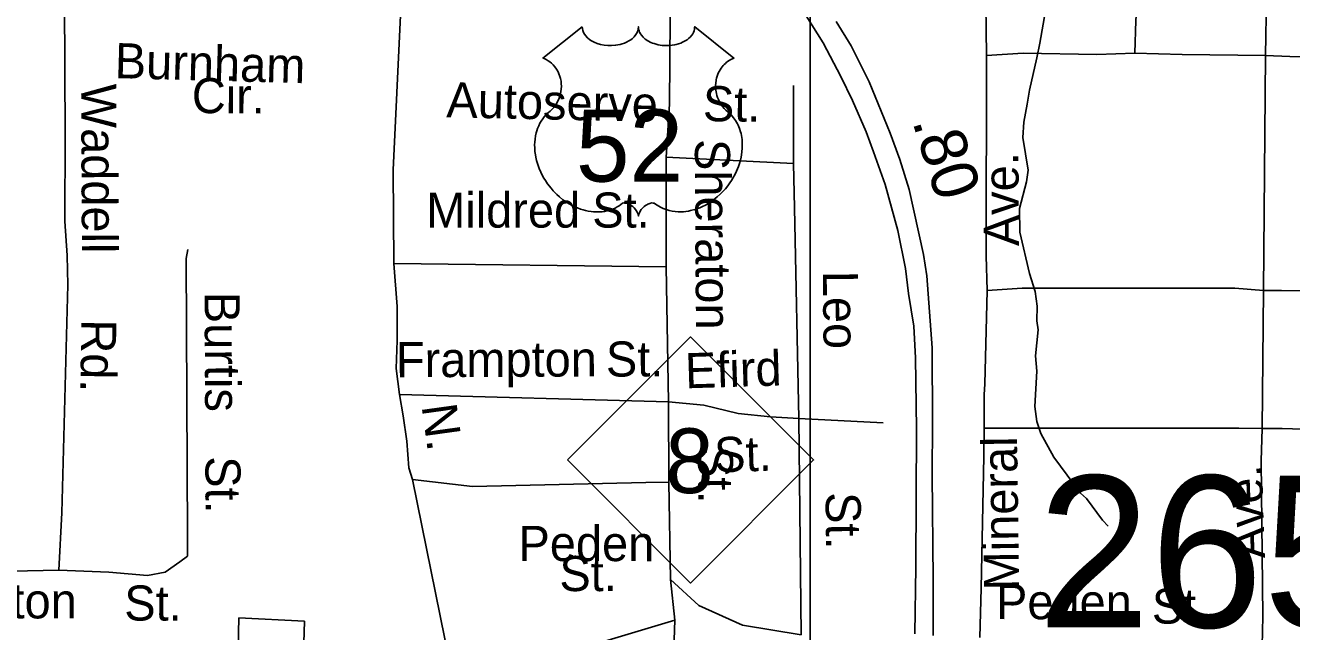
# Model space of a CAD drawing. Extents: x 1547597 to 1699558, y 810033 to 920809.
# Drawn here: x 1631601 to 1635027, y 872519 to 874160 of the extents above; entities that cross this region are included whole.
import ezdxf

# ---------------------------------------------------------------- set-up
doc = ezdxf.new("R2010")
doc.units = 0
for name, color, linetype in [('Exist Cultural Warehouse Building Footprint', 7, 'Continuous'), ('Exist Hydrographic Misc Water Feature', 7, 'Continuous'), ('Exist Road Non-System Type 51', 7, 'Continuous'), ('Exist Road Non-System Type 51 Label', 7, 'Continuous'), ('Exist Road Primary NC Shield CELL', 7, 'Continuous'), ('Exist Road Primary NC Shield Number Label', 7, 'Continuous'), ('Exist Road Primary US Divided Attributed', 7, 'Continuous'), ('Exist Road Primary US Mileage Hundredths English Label', 7, 'Continuous'), ('Exist Road Primary US Shield CELL', 7, 'Continuous'), ('Exist Road Primary US Shield Number Label', 7, 'Continuous'), ('Exist Road Secondary Structure Standard Bridge Number Label', 7, 'Continuous'), ('Map Preparation Inset Cut Line', 7, 'Continuous')]:
    doc.layers.add(name, color=color, linetype=linetype)

msp = doc.modelspace()

# ---------------------------------------------------------------- linework, layer by layer
at = {"layer": 'Exist Cultural Warehouse Building Footprint'}
msp.add_lwpolyline([(1632179, 872556.6), (1632172.8, 872267.3), (1632346.9, 872258), (1632356.2, 872547.3)], close=True, dxfattribs=at)
at = {"layer": 'Exist Hydrographic Misc Water Feature'}
msp.add_lwpolyline([(1634530.6, 872804.4), (1634515, 872820.7), (1634471.9, 872879.3), (1634456.1, 872893.6), (1634383.7, 872990.9), (1634348.8, 873055.5), (1634337.3, 873087.7), (1634332, 873127.8), (1634337.5, 873223.6), (1634334.2, 873265.7), (1634341.4, 873335.6), (1634337.7, 873359.7), (1634338.4, 873399.7), (1634333.1, 873439.8), (1634317.8, 873487.9), (1634291.7, 873600.4), (1634290.7, 873664.4), (1634309.8, 873736.1), (1634314.3, 873768), (1634299.8, 873856.2), (1634302.5, 873898.1), (1634311.2, 873946), (1634317.9, 873984), (1634337.3, 874071.6), (1634345.9, 874111.4), (1634361.4, 874199.2)], dxfattribs=at)
at = {"layer": 'Exist Road Non-System Type 51'}
for p, q in [((1634970.5, 874989.6), (1634956.4, 874078.3)), ((1634956.4, 874078.3), (1634950.7, 873442.4)), ((1634950.7, 873442.4), (1634946.9, 873068.6)), ((1634949.5, 872560.2), (1634942.7, 872275))]:
    msp.add_line(p, q, dxfattribs=at)
for points in [[(1634420.5, 876148), (1634418, 876114.1), (1634416, 875978.2), (1634417.4, 875926.2), (1634414.8, 875891.6), (1634408.1, 875844.3), (1634397.4, 875792.5), (1634382.7, 875746.8), (1634351.7, 875677.2), (1634314.8, 875605.7), (1634293.2, 875559.5), (1634273.3, 875516.5), (1634255, 875480.6), (1634237, 875441.8), (1634223.9, 875409.2), (1634215.8, 875384.6), (1634211.2, 875361.4), (1634204.7, 875327.6), (1634192.7, 875260.6), (1634187.9, 875170.8), (1634185.9, 875131.8), (1634189.1, 875073.7), (1634188.6, 875041.7), (1634201.1, 874078.3)], [(1633046.3, 870996.3), (1632971.2, 871323.2), (1632852.9, 871886.5), (1632748.5, 872437.3), (1632648.6, 872930.5), (1632638.7, 872962.5), (1632633.6, 873034.5), (1632623.6, 873102.6), (1632613, 873160.5), (1632604.5, 873231.1), (1632607.1, 873306.7), (1632607.2, 873354.7), (1632606.8, 873399), (1632598.3, 873514.8), (1632595.8, 873768.7), (1632615.7, 874186.4), (1632625, 874335.9), (1632629.8, 874387), (1632640.7, 874468.7), (1632657.8, 874757.4)], [(1633335, 873803), (1633343.5, 873946.4), (1633346.7, 874296.3), (1633343.9, 874395.2), (1633307.2, 874437.5), (1633269.3, 874459), (1633243.2, 874461.9), (1633205.5, 874468.6), (1633008, 874463), (1632717.4, 874477.9), (1632640.7, 874468.7)], [(1634623, 874404.9), (1634605.8, 874172.4), (1634602.9, 874084)], [(1631707.3, 874274.5), (1631707, 874226.7), (1631708.7, 873860.9), (1631707.8, 873630.2), (1631714.5, 873537), (1631716.3, 873457.1), (1631699.9, 872840.7), (1631691.5, 872685.3)], [(1634201.1, 874078.3), (1634200.3, 873536.4), (1634203, 873441.9)], [(1634602.9, 874084), (1634500.3, 874081.2), (1634300.8, 874084), (1634201.1, 874078.3)], [(1634956.4, 874078.3), (1634731.2, 874081.2), (1634602.9, 874084)], [(1636153.4, 874067.8), (1635021.7, 874075.2), (1634956.4, 874078.3)], [(1633679.4, 873785.4), (1633679.4, 873997.2)], [(1633335, 873803), (1633335, 873506.4)], [(1633679.4, 873785.4), (1633335, 873803)], [(1633694.1, 873095.5), (1633682.2, 873665.5), (1633679.4, 873785.4)], [(1632040.4, 873552.8), (1632036.3, 873528.6), (1632039.9, 872776.9), (1632039.8, 872723.1)], [(1633335, 873506.4), (1632598.3, 873514.8)], [(1633341.3, 873140.7), (1633335, 873506.4)], [(1634203, 873441.9), (1634197.2, 873188.5), (1634194.9, 873160.5), (1634195.6, 873069.4)], [(1634950.7, 873442.4), (1634873.7, 873448.1), (1634298, 873448.1), (1634203, 873441.9)], [(1636145.9, 873439.1), (1636095, 873438.5), (1634999.9, 873442), (1634950.7, 873442.4)], [(1632613, 873160.5), (1633341.3, 873140.7)], [(1633341.3, 873140.7), (1633342, 872923.8)], [(1633341.3, 873140.7), (1633436.7, 873131.6), (1633529.8, 873109), (1633617.3, 873100.5), (1633694.1, 873095.5)], [(1633694.1, 873095.5), (1633699.7, 872510.8)], [(1633694.1, 873095.5), (1633922.2, 873083.6)], [(1634195.6, 873069.4), (1634194.5, 872992.6), (1634187.4, 872636.8), (1634183.3, 872503)], [(1634946.9, 873068.6), (1634884.4, 873069.7), (1634195.6, 873069.4)], [(1634946.9, 873068.6), (1634945, 872980.9), (1634949.5, 872560.2)], [(1635269.9, 873060.8), (1635223.3, 873061.1), (1635001.5, 873068.4), (1634946.9, 873068.6)], [(1633342, 872923.8), (1633280.1, 872922.6), (1632810.6, 872911.9), (1632648.6, 872930.5)], [(1633342, 872923.8), (1633346.9, 872660.5)], [(1631070.5, 872843.5), (1631214.4, 872727.7), (1631324.5, 872679.7), (1631564.4, 872682.5), (1631691.5, 872685.3)], [(1631691.5, 872685.3), (1631826.9, 872679.7), (1631931.4, 872671.2), (1631979.4, 872679.7), (1632018.9, 872707.9), (1632039.8, 872723.1)], [(1633346.9, 872660.5), (1633358.2, 872550.3)], [(1633346.9, 872660.5), (1633423.1, 872589.9), (1633541.7, 872536.2), (1633699.7, 872510.8)], [(1632748.5, 872437.3), (1632979.2, 872463.7), (1633123.9, 872479.7), (1633358.2, 872550.3)], [(1633358.2, 872550.3), (1633343.8, 872122.2), (1633343.8, 871952.7), (1633349.4, 871848.2), (1633380.5, 871803), (1633397.4, 871774.8), (1633411.5, 871452.7), (1633400.2, 871416), (1633394.6, 871384.9)]]:
    msp.add_lwpolyline(points, dxfattribs=at)
at = {"layer": 'Exist Road Primary NC Shield CELL'}
msp.add_lwpolyline([(1633067.8, 872983.6), (1633400.8, 873316.6), (1633733.8, 872983.6), (1633400.8, 872650.6)], close=True, dxfattribs=at)
at = {"layer": 'Exist Road Primary US Divided Attributed'}
for points in [[(1632671.1, 875055.3), (1633087.9, 874794.6), (1633197.5, 874722.3), (1633286.1, 874655), (1633366.8, 874590.1), (1633458.1, 874504), (1633573.2, 874380.4), (1633629.8, 874309.6), (1633678.6, 874242), (1633759.4, 874111.9), (1633807.1, 874021.2), (1633839.1, 873956.2), (1633875.8, 873871.2), (1633896, 873817.4), (1633927.7, 873728.6), (1633962, 873604.9), (1633982.2, 873501.6), (1633990.8, 873433.6), (1634005.3, 873345.8), (1634009.3, 873260.2), (1634011.9, 873068.1), (1634010.6, 872693.4), (1634007.6, 872512.9)], [(1634056.9, 872509), (1634056.9, 872660.3), (1634054.3, 872943.7), (1634055.6, 873084), (1634054.3, 873286.6), (1634039.6, 873481.7), (1634031.2, 873539.3), (1633992.1, 873715.6), (1633967, 873796.3), (1633940.8, 873868.1), (1633883.7, 874007.1), (1633835, 874104.2), (1633795.1, 874170)]]:
    msp.add_lwpolyline(points, dxfattribs=at)
at = {"layer": 'Exist Road Primary US Shield CELL'}
msp.add_lwpolyline([(1633107.9, 874155.6), (1633108.1, 874151.2), (1633109.2, 874145.9), (1633110, 874143.2), (1633112.5, 874138.1), (1633116.5, 874132), (1633122.1, 874126), (1633128.4, 874120.8), (1633132.7, 874118.1), (1633140, 874114.2), (1633148.2, 874110.7), (1633157.3, 874108.1), (1633166.7, 874106.2), (1633176.9, 874105.1), (1633187, 874104.9), (1633198, 874105.7), (1633210, 874108), (1633215.6, 874109.5), (1633221.8, 874111.6), (1633227.6, 874114), (1633233.9, 874117.4), (1633239, 874120.6), (1633243, 874123.5), (1633248.6, 874128.9), (1633253.1, 874134.5), (1633255, 874137.6), (1633256.6, 874140.7), (1633258.9, 874147.1), (1633259.5, 874149.9), (1633259.9, 874155.8), (1633260.3, 874150.8), (1633260.8, 874147.8), (1633261.6, 874144.7), (1633262.9, 874141.5), (1633265.1, 874137), (1633267.7, 874133.3), (1633272.4, 874127.7), (1633275.3, 874124.9), (1633278, 874122.7), (1633285.3, 874117.7), (1633293.7, 874113.5), (1633297.8, 874111.6), (1633302.1, 874110.1), (1633307.5, 874108.5), (1633313.1, 874107.2), (1633318.6, 874106.2), (1633324.3, 874105.4), (1633330, 874105), (1633334.8, 874104.9), (1633340.5, 874104.9), (1633345.9, 874105.2), (1633351.3, 874105.9), (1633357.4, 874106.9), (1633362.2, 874107.9), (1633368.6, 874109.6), (1633374.4, 874111.7), (1633379.4, 874113.9), (1633386, 874117.4), (1633391.4, 874120.7), (1633395.3, 874123.8), (1633399.9, 874128.1), (1633404.3, 874133.2), (1633406.9, 874136.9), (1633408.7, 874140.7), (1633410.4, 874144.7), (1633411.4, 874149), (1633411.9, 874152.7), (1633412, 874155.9), (1633518.3, 874071.2), (1633515.8, 874070.3), (1633510, 874067.4), (1633505.4, 874064.7), (1633498.1, 874059.6), (1633495, 874056.8), (1633491.9, 874053.8), (1633489, 874050.7), (1633486.4, 874047.7), (1633483.4, 874043.4), (1633480.6, 874039.2), (1633477.9, 874034.5), (1633475.9, 874030.4), (1633472.7, 874021.8), (1633471.1, 874016.4), (1633470.1, 874011.9), (1633468.8, 874002.4), (1633468.5, 873997.9), (1633468.5, 873993.4), (1633468.8, 873988.7), (1633469.2, 873984.2), (1633470, 873979.5), (1633470.8, 873975.3), (1633472.1, 873970.2), (1633474, 873964.3), (1633476.3, 873958.6), (1633481.2, 873949.4), (1633487.4, 873940), (1633491.9, 873934.7), (1633496.2, 873930.2), (1633502.8, 873924.6), (1633506.4, 873921.5), (1633510.4, 873917.4), (1633517.1, 873909.7), (1633519.8, 873906), (1633522.5, 873902), (1633525, 873897.8), (1633527.5, 873893.2), (1633529.5, 873889.3), (1633533.3, 873880.2), (1633536, 873871.3), (1633537.3, 873866.7), (1633539.2, 873856.2), (1633540, 873851.1), (1633540.8, 873840.9), (1633540.8, 873828.6), (1633539.9, 873816.9), (1633537.7, 873803.3), (1633535.9, 873795.1), (1633533.1, 873785.7), (1633530.4, 873777.4), (1633525.5, 873765.3), (1633521.2, 873756.5), (1633515.6, 873746.2), (1633511.8, 873740), (1633507.4, 873733.3), (1633501.8, 873725.7), (1633495.2, 873717.5), (1633487.4, 873708.9), (1633481.1, 873702.6), (1633472.8, 873695.2), (1633467.8, 873691), (1633460.6, 873685.6), (1633450.8, 873679.1), (1633441.1, 873673.5), (1633432.9, 873669.3), (1633425.6, 873666.2), (1633416.2, 873662.6), (1633400.5, 873658.2), (1633394.8, 873657), (1633388, 873656), (1633381.7, 873655.4), (1633375.6, 873655), (1633367.3, 873655), (1633359, 873655.7), (1633351.3, 873656.8), (1633343.2, 873658.5), (1633334.7, 873661), (1633327, 873664), (1633319.2, 873667.8), (1633306.1, 873676.1), (1633302.3, 873678.1), (1633300.1, 873678.7), (1633295.1, 873679), (1633290.3, 873678), (1633285.4, 873676), (1633282.4, 873674.4), (1633278.5, 873671.9), (1633275.5, 873669.5), (1633271.9, 873666), (1633269.3, 873663.1), (1633267.4, 873660.9), (1633263.7, 873655), (1633262.4, 873652.3), (1633261, 873648.7), (1633259.8, 873643.4), (1633258.1, 873650.1), (1633256.2, 873654.5), (1633253.9, 873658.2), (1633251.6, 873661.6), (1633247.9, 873665.8), (1633244.6, 873669), (1633240.5, 873672.3), (1633236.3, 873674.9), (1633232.9, 873676.6), (1633229.7, 873677.8), (1633225.9, 873678.8), (1633222.7, 873679), (1633220.2, 873679), (1633216.6, 873678.2), (1633211.8, 873674.7), (1633207.3, 873671.6), (1633202.3, 873668.5), (1633196.4, 873665.3), (1633192.1, 873663.3), (1633186.9, 873661.3), (1633180.9, 873659.3), (1633174.4, 873657.6), (1633167.7, 873656.3), (1633161.8, 873655.3), (1633155.4, 873654.8), (1633149.7, 873654.6), (1633143.8, 873654.7), (1633138.2, 873655.1), (1633131.7, 873655.7), (1633123.7, 873656.9), (1633117, 873658.4), (1633110, 873660.2), (1633102.8, 873662.5), (1633095, 873665.5), (1633085.4, 873669.7), (1633078.7, 873673.1), (1633068.1, 873679.2), (1633055.6, 873687.8), (1633046.2, 873695.4), (1633039.4, 873701.6), (1633029.3, 873711.9), (1633023.3, 873718.7), (1633014, 873730.7), (1633008.1, 873739.4), (1633004.2, 873745.8), (1632998.5, 873756.1), (1632995.4, 873762.6), (1632991.4, 873772), (1632988.3, 873780.6), (1632985.6, 873788.8), (1632984.2, 873794), (1632982.2, 873803.1), (1632981, 873809.6), (1632979.8, 873818.4), (1632979.1, 873827.8), (1632979, 873836.4), (1632979.2, 873843.6), (1632980, 873851.9), (1632981.4, 873860.8), (1632983.1, 873868.4), (1632984.7, 873873.8), (1632986.9, 873880.5), (1632989.9, 873887.8), (1632993.4, 873894.9), (1632996.8, 873900.7), (1633001, 873907), (1633005.1, 873912.3), (1633010.6, 873918.2), (1633016.2, 873923.6), (1633021.4, 873927.8), (1633027.5, 873933.9), (1633030.7, 873937.5), (1633034.6, 873942.6), (1633037.7, 873947.3), (1633040.1, 873951.5), (1633043.4, 873957.7), (1633045.3, 873962.4), (1633047.8, 873969.5), (1633049, 873974.6), (1633050.2, 873981), (1633051.1, 873987.1), (1633051.4, 873994.7), (1633051.2, 874001), (1633050.4, 874008.3), (1633049, 874015.4), (1633047.3, 874021.5), (1633044.7, 874028.6), (1633042.3, 874033.7), (1633038.2, 874040.7), (1633033.7, 874047.2), (1633029, 874052.4), (1633024.3, 874057.1), (1633019.8, 874060.7), (1633015.5, 874063.7), (1633010.1, 874067), (1633004.9, 874069.6), (1633001.6, 874070.9)], close=True, dxfattribs=at)
at = {"layer": 'Map Preparation Inset Cut Line'}
for points in [[(1633724, 874749.3), (1571208, 874749.3), (1571208, 831307.2), (1633724, 831307.2)], [(1694128.9, 831307.2), (1633724, 831307.2), (1633724, 874749.3), (1694128.9, 874749.3)]]:
    msp.add_lwpolyline(points, close=True, dxfattribs=at)

# ---------------------------------------------------------------- texts
at = {"layer": 'Exist Road Non-System Type 51 Label'}
for s, rotation, p in [('Burnham', 358.4305, (1631842.1, 874017)), ('Cir.', 359.5989, (1632051.2, 873922.4)), ('Waddell', 270.2759, (1631752, 874001.3)), ('Autoserve', 358.7546, (1632739.6, 873911)), ('St.', 359.1959, (1633433.8, 873900.6)), ('Sheraton', 270.3356, (1633412.4, 873851.7)), ('Ave.', 90.3275, (1634289.3, 873562.4)), ('Mildred', 0.0024, (1632685.6, 873612.3)), ('St.', 0.0024, (1633134.9, 873612.3)), ('Leo', 270.6029, (1633758.6, 873495.1)), ('Burtis', 270.2683, (1632086, 873438.3)), ('Rd.', 269.304, (1631752.4, 873364.6)), ('Frampton', 0.2324, (1632603.9, 873207.3)), ('St.', 0.2324, (1633172, 873209.1)), ('Efird', 1.7831, (1633387.2, 873177.3)), ('N.', 277.8903, (1632672.9, 873129.5)), ('St.', 1.7831, (1633466.2, 872949.8)), ('Mineral', 90.8319, (1634290, 872631.3)), ('St.', 270.6265, (1633420.1, 873020.6)), ('St.', 270.2683, (1632088.1, 872993.5)), ('Ave.', 91.99, (1634954.9, 872718.3)), ('St.', 270.4768, (1633766.1, 872896.1)), ('Peden', 359.9019, (1632935.2, 872710.3)), ('St.', 359.9019, (1633046, 872628.8)), ('Clayton', 359.9438, (1631309.5, 872555.1)), ('Peden', 359.9019, (1634227.2, 872552.8)), ('St.', 359.845, (1631868.7, 872549.1)), ('St.', 359.9019, (1634648.8, 872540.7))]:
    msp.add_text(s, height=95, rotation=rotation, dxfattribs=at).set_placement(p)
at = {"layer": 'Exist Road Primary NC Shield Number Label'}
msp.add_text('8', height=175, dxfattribs=at).set_placement((1633332.9, 872893.9))
at = {"layer": 'Exist Road Primary US Mileage Hundredths English Label'}
msp.add_text('.80', height=125, rotation=287.2873, dxfattribs=at).set_placement((1634000.2, 873899.9))
at = {"layer": 'Exist Road Primary US Shield Number Label'}
msp.add_text('52', height=195, dxfattribs=at).set_placement((1633090.7, 873736.8))
at = {"layer": 'Exist Road Secondary Structure Standard Bridge Number Label'}
msp.add_text('265', height=410.1, dxfattribs=at).set_placement((1634339.8, 872530.7))

doc.saveas('drawing.dxf')
